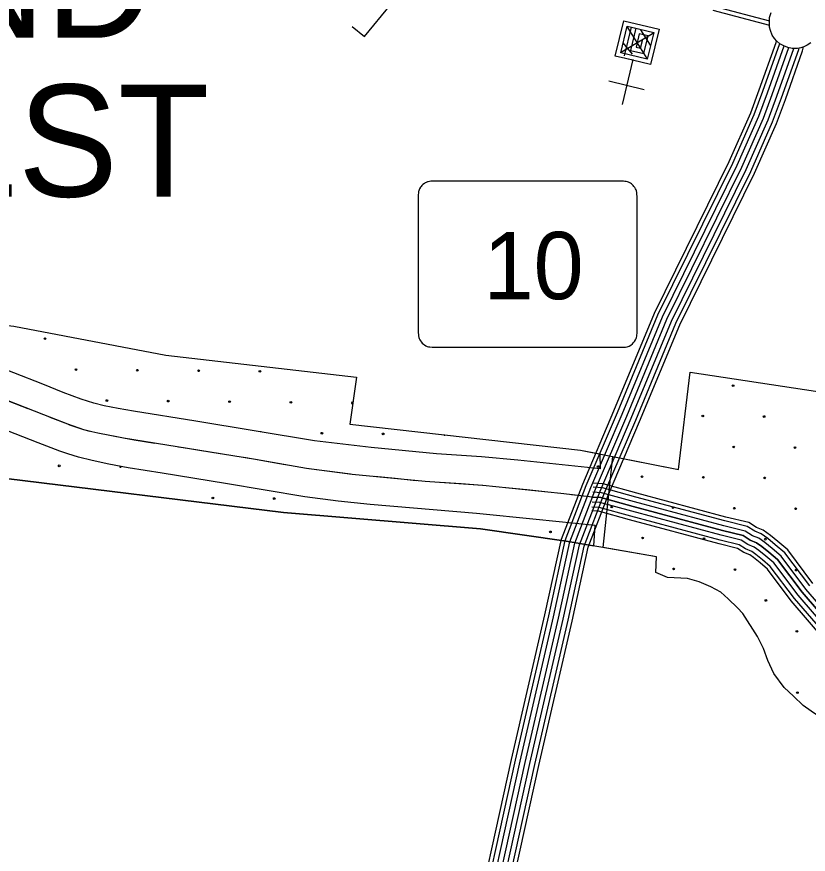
# Model space of a CAD drawing. Extents: x 1788175 to 1969470, y 584502 to 738744.
# Drawn here: x 1865687 to 1870651, y 638754 to 644009 of the extents above; entities that cross this region are included whole.
import ezdxf

# ---------------------------------------------------------------- set-up
doc = ezdxf.new("R2010")
doc.units = 0
for name, color, linetype in [('DESIGN - EROSION CONTROL - Devices', 7, 'Continuous'), ('DESIGN - ROW - Slope Lines', 7, 'Continuous'), ('DESIGN - SCRATCH - User 1', 7, 'Continuous'), ('DESIGN - SHEET - Corner Text', 7, 'Continuous'), ('DESIGN - UTILITIES - Cable (Underground) with Text', 7, 'Continuous'), ('SURVEY - CENTERLINE - Preliminary Text', 7, 'Continuous'), ('SURVEY - CONTOURS - Index with Text', 7, 'Continuous'), ('SURVEY - CONTROL with Text', 7, 'Continuous'), ('SURVEY - DRAINAGE - Bridges', 7, 'Continuous'), ('SURVEY - VEGETATION - Features with Text', 7, 'Continuous')]:
    doc.layers.add(name, color=color, linetype=linetype)

msp = doc.modelspace()

# ---------------------------------------------------------------- linework, layer by layer
at = {"layer": 'DESIGN - EROSION CONTROL - Devices'}
for centre in [(1865864.5, 641989.3), (1866058.6, 641795.2), (1866443.2, 641791.5), (1866827.8, 641787.7), (1867212.3, 641784), (1870179.8, 641694.4), (1866252.8, 641601.1), (1866637.3, 641597.3), (1867021.9, 641593.6), (1867406.4, 641589.9), (1869989.4, 641504), (1870373.9, 641500.3), (1867600.6, 641395.7), (1867985.1, 641392), (1870183.5, 641309.8), (1870568.1, 641306.1), (1865953.9, 641191.3), (1869332.9, 641186.6), (1869608.5, 641123.2), (1869993.1, 641119.4), (1870377.6, 641115.7), (1866917.1, 640989.7), (1867301.7, 640985.9), (1869418.1, 640932.8), (1869802.7, 640929), (1870187.2, 640925.3), (1870571.8, 640921.6), (1869034, 640776.8), (1869612.3, 640738.6), (1869996.8, 640734.9), (1870381.4, 640731.1), (1869806.4, 640544.5), (1870191, 640540.7), (1870575.5, 640537), (1870385.1, 640346.6), (1870579.3, 640152.4), (1870583, 639767.9)]:
    msp.add_circle(centre, 5.28, dxfattribs=at)
for centre, start, end in [((1867791, 641586.1), 39.6571, 304.0813), ((1867216, 641399.4), 54.5659, 106.4238), ((1868369.7, 641388.2), 205.4891, 321.6735), ((1866338.4, 641187.5), 158.2531, 0.1619)]:
    msp.add_arc(centre, 5.28, start, end, dxfattribs=at)
at = {"layer": 'DESIGN - ROW - Slope Lines'}
msp.add_line((1868204.6, 642876.3), (1868204.6, 642044.5), dxfattribs=at)
for points in [[(1869577.4, 642865.8), (1869577.3, 642873.6), (1869577.2, 642881.6), (1869576.1, 642896.3), (1869574.8, 642906.7), (1869573, 642917.5), (1869570.9, 642923.5), (1869567.8, 642930.1), (1869563.4, 642937.6), (1869558, 642945), (1869553.2, 642950.4), (1869547.4, 642956), (1869542.7, 642959.8), (1869536.2, 642964.3), (1869531.3, 642967.2), (1869522.9, 642971.2), (1869516.8, 642973.4), (1869509.6, 642974.8), (1869500.3, 642976.2), (1869492.2, 642977), (1869483.6, 642977.5), (1869471.2, 642977.7), (1869461.8, 642977), (1868304.5, 642977.7), (1868295.1, 642977.7), (1868284.9, 642977), (1868275.7, 642975.9), (1868266.7, 642974.2), (1868262.4, 642972.9), (1868255.1, 642969.8), (1868248.7, 642966.4), (1868243.5, 642963.2), (1868234.5, 642956.4), (1868228.5, 642950.6), (1868223.3, 642944.7), (1868219.4, 642939.4), (1868213.7, 642929.8), (1868210.3, 642922.4), (1868208.4, 642917.3), (1868207.7, 642913.5), (1868207.1, 642910.2), (1868206.3, 642902.9), (1868205.2, 642893.6), (1868204.7, 642885.7), (1868204.6, 642879), (1868204.6, 642861.1)], [(1869467.5, 641935.2), (1869488.2, 641935.5), (1869505.2, 641935.7), (1869515.5, 641938.2), (1869527.7, 641943), (1869538.9, 641949.4), (1869547.8, 641956.2), (1869555.9, 641964.3), (1869562.1, 641972.2), (1869568.1, 641982), (1869571.7, 641989.7), (1869574.3, 641996.8), (1869575.9, 642004.3), (1869576.7, 642012.6), (1869577, 642022.6), (1869577.4, 642045.9), (1869577.4, 642865.8)], [(1868204.6, 642044.5), (1868204.7, 642035.5), (1868205.2, 642025.4), (1868206, 642016), (1868207.1, 642006.7), (1868208.5, 641997.5), (1868211.3, 641989.8), (1868214.7, 641982.6), (1868219.2, 641975.2), (1868224.6, 641967.9), (1868230.2, 641961.7), (1868237.5, 641955.1), (1868244.5, 641949.9), (1868252.4, 641945.1), (1868261.1, 641941.1), (1868270, 641938), (1868277.2, 641937.1), (1868292.2, 641935.9), (1868311, 641935.2), (1869467.5, 641935.2)]]:
    msp.add_lwpolyline(points, dxfattribs=at)
at = {"layer": 'DESIGN - SCRATCH - User 1'}
msp.add_line((1869364.7, 640679.1), (1869424.8, 641249.8), dxfattribs=at)
for points in [[(1858860.4, 642574.7), (1858948.5, 643124.4), (1861186.6, 642868.1), (1861367.5, 643750.5), (1861849.1, 643760.2), (1861814.7, 643366), (1862813.7, 643195.3), (1862705.6, 641993.2), (1863747.9, 641904.4), (1863773.6, 642104.1), (1864163.3, 642141.8), (1864411.1, 642129.7), (1864507, 642115.6), (1864688.8, 642067.5), (1864776.7, 642045.4), (1864986.5, 642027.2), (1865252.4, 642095.1), (1865418.2, 642095), (1865670, 642066.8), (1866623, 641886.1), (1867817.6, 641747.5), (1867775.5, 641452.3), (1869221.6, 641289.6), (1869343, 641265.8)], [(1869346.7, 641173), (1868830, 641226.2), (1868602.4, 641248.8), (1868319.5, 641265.6), (1867910.6, 641306), (1867554, 641347.7), (1866811, 641472.1), (1866419.7, 641533.6), (1866323, 641551.6), (1866235.5, 641567.8), (1866171.5, 641584.4), (1866092.2, 641609.6), (1865978.5, 641651.5), (1865850.5, 641704.5), (1865484.8, 641846.6)], [(1869424.8, 641249.8), (1869836.2, 641169.1), (1869910.3, 641779.9), (1873261, 641271.5), (1873043.4, 639822.9), (1873149.3, 639812.8), (1872788.4, 638813.2)], [(1869315.1, 640816.7), (1868944.4, 640854.8), (1868569.9, 640891.2), (1867904.4, 640948.7), (1867701.9, 640969.9), (1867494.3, 640997), (1866997.2, 641081.3), (1866598.3, 641144.3), (1866385.3, 641179.6), (1866265.1, 641202.5), (1866160.5, 641225.5), (1866075.4, 641246), (1866006.9, 641266.9), (1865957.3, 641283.5), (1865820.7, 641336.2), (1865494.4, 641462.3)], [(1869343, 641265.8), (1869346.7, 641173)], [(1863814, 637609.9), (1863968.9, 638406), (1864939.9, 638255.3), (1864857.2, 637555), (1865029, 637538.9), (1865517.4, 641124.7), (1867359.6, 640898.4), (1868595.3, 640795)], [(1868595.3, 640795), (1869133.5, 640719.3), (1869305.4, 640689.4)], [(1869305.4, 640689.4), (1869315.1, 640816.7)], [(1871145.6, 639463.6), (1870930.7, 639533.5), (1870798.8, 639579.6), (1870726.9, 639611.7), (1870669, 639651.7), (1870619.1, 639687.8), (1870559.2, 639745.9), (1870499.3, 639799.9), (1870435.5, 639888), (1870397.6, 639970.1), (1870369.7, 640046.1), (1870331.9, 640120.2), (1870240.1, 640264.3), (1870206.2, 640300.4), (1870148.3, 640356.5), (1870102.4, 640398.5), (1870040.5, 640432.6), (1869966.6, 640462.6), (1869894.6, 640484.7), (1869768.8, 640490.8), (1869694.9, 640522.8), (1869699, 640620.9), (1869364.7, 640679.1)]]:
    msp.add_lwpolyline(points, dxfattribs=at)
at = {"layer": 'DESIGN - SHEET - Corner Text'}
for points in [[(1869297.5, 640994.8), (1869100, 641018), (1868610.4, 641068.4), (1868248.8, 641092.6), (1867791.2, 641137), (1867503.4, 641175.2), (1867183.8, 641231.4), (1866758.2, 641299.7), (1866356.6, 641364), (1866194.8, 641396.1), (1866158.8, 641404.2), (1866108.9, 641418.2), (1866007, 641452.3), (1865857.2, 641510.4), (1865623.5, 641602.6)], [(1865758.3, 641549.4), (1865635.5, 641597.9)], [(1866021.2, 641447.5), (1866007, 641452.3), (1865897.9, 641494.6)], [(1866146.9, 641407.5), (1866108.9, 641418.2), (1866021.2, 641447.5)], [(1866423.6, 641353.3), (1866356.6, 641364), (1866293.7, 641376.5)], [(1866553.9, 641332.4), (1866423.6, 641353.3)], [(1866832.4, 641287.8), (1866758.2, 641299.7), (1866702, 641308.7)], [(1866962.7, 641266.9), (1866832.4, 641287.8)], [(1867241, 641221.3), (1867183.8, 641231.4), (1867110.8, 641243.1)], [(1867371, 641198.5), (1867241, 641221.3)], [(1867649.7, 641155.7), (1867518.8, 641173.1)], [(1867780.5, 641138.4), (1867649.7, 641155.7)], [(1868061.2, 641110.8), (1867929.8, 641123.5)], [(1868192.5, 641098.1), (1868061.2, 641110.8)], [(1868473.8, 641077.5), (1868342.1, 641086.4)], [(1868605.5, 641068.7), (1868473.8, 641077.5)], [(1868886, 641040), (1868754.7, 641053.6)], [(1869017.3, 641026.5), (1868886, 641040)], [(1869297.5, 640994.8), (1869166.4, 641010.2)]]:
    msp.add_lwpolyline(points, dxfattribs=at)
at = {"layer": 'DESIGN - UTILITIES - Cable (Underground) with Text'}
for p, q in [((1867868.8, 643884.7), (1868034.1, 644086.5)), ((1867791.7, 643947.9), (1867868.3, 643885.1)), ((1869400.5, 643607.1), (1869622.1, 643553.3))]:
    msp.add_line(p, q, dxfattribs=at)
for points in [[(1869550, 643731), (1869551.2, 643735.9), (1869440.4, 643762.8), (1869494.1, 643984.5), (1869715.8, 643930.7), (1869662, 643709), (1869495.8, 643749.4), (1869496.7, 643753.3)], [(1869499.1, 643763.2), (1869542.8, 643943.3), (1869681.4, 643909.7), (1869641, 643743.4), (1869474.8, 643783.8), (1869515.1, 643950.1), (1869570.6, 643936.6), (1869536.9, 643798), (1869620.1, 643777.9), (1869646.9, 643888.7), (1869591.5, 643902.1), (1869571.3, 643819), (1869599.1, 643812.3), (1869612.5, 643867.7)], [(1869640.9, 643746.4), (1869515.8, 643947.8)], [(1869661.5, 643831.4), (1869600.8, 643927.2)], [(1869473, 643784.2), (1869683.6, 643910.1)], [(1869548.8, 643774.8), (1869491, 643845.8)], [(1869486.4, 643458.8), (1869552.5, 643741.6)]]:
    msp.add_lwpolyline(points, dxfattribs=at)
at = {"layer": 'SURVEY - CENTERLINE - Preliminary Text'}
for points in [[(1868142.3, 636198.6), (1868254.7, 636840), (1868369.2, 637386.2), (1868521, 638123.1), (1868790.8, 639349.5), (1868999.8, 640255.3), (1869102.7, 640730.3), (1869236.2, 641076.9), (1869432.1, 641536.2), (1869685.6, 642148.3), (1870155.1, 643101.3), (1870289.7, 643406.1), (1870343.6, 643550.5), (1870448.6, 643847.8), (1870451.5, 643858.4)], [(1868168.5, 636205), (1868279, 636835.4), (1868393.4, 637381.2), (1868545.2, 638118), (1868814.9, 639344), (1869023.9, 640249.9), (1869126.5, 640723.2), (1869259.1, 641067.6), (1869454.9, 641526.7), (1869708.1, 642138.1), (1870177.5, 643090.8), (1870312.6, 643396.8), (1870366.9, 643542.1), (1870472.2, 643840.5), (1870472.3, 643841)], [(1868200.3, 636206.8), (1868309.4, 636829.5), (1868423.8, 637374.8), (1868575.5, 638111.5), (1868845.1, 639337.2), (1869054.1, 640243.2), (1869156.2, 640714.3), (1869287.9, 641056), (1869483.5, 641514.6), (1869736.4, 642125.3), (1870205.6, 643077.7), (1870341.3, 643385.1), (1870396, 643531.5), (1870499.9, 643825.8)], [(1868311.8, 636155.4), (1868426, 636807.1), (1868540, 637350.7), (1868691.6, 638086.8), (1868960.9, 639311.1), (1869170, 640217.3), (1869270.3, 640680.2), (1869397.9, 641011.3), (1869592.9, 641468.6), (1869844.6, 642076.3), (1870313.2, 643027.5), (1870451.3, 643340.3), (1870507.6, 643491), (1870615.2, 643795.9), (1870621.7, 643819.8)], [(1868231, 636202.5), (1868339.9, 636823.7), (1868454.1, 637368.5), (1868605.9, 638105), (1868875.4, 639330.4), (1869084.4, 640236.4), (1869186, 640705.4), (1869316.6, 641044.3), (1869512.1, 641502.6), (1869764.6, 642112.5), (1870233.7, 643064.6), (1870370, 643373.4), (1870425.1, 643520.9), (1870529.1, 643815.5)], [(1868260.6, 636191.5), (1868370.3, 636817.8), (1868484.5, 637362.2), (1868636.2, 638098.6), (1868905.6, 639323.6), (1869114.6, 640229.6), (1869215.8, 640696.5), (1869345.3, 641032.6), (1869540.6, 641490.6), (1869792.9, 642099.7), (1870261.8, 643051.5), (1870398.8, 643361.7), (1870454.3, 643510.4), (1870560.4, 643810.9)], [(1868289.2, 636175.4), (1868400.8, 636811.9), (1868514.8, 637355.9), (1868666.5, 638092.1), (1868935.9, 639316.8), (1869144.9, 640222.9), (1869245.6, 640687.6), (1869374.1, 641021), (1869569.2, 641478.6), (1869821.1, 642086.9), (1870289.9, 643038.3), (1870427.5, 643350), (1870483.4, 643499.8), (1870590.7, 643803.5), (1870593.1, 643812.6)]]:
    msp.add_lwpolyline(points, dxfattribs=at)
at = {"layer": 'SURVEY - CONTOURS - Index with Text'}
for points in [[(1870660.3, 640437.7), (1870503.8, 640645.7), (1870444.3, 640696.5), (1870398.2, 640734.4), (1870356.5, 640763.9), (1870315.1, 640780.5), (1870267.5, 640810.9), (1870128.4, 640845.3), (1869569.8, 640995.5), (1869359.8, 641053.4), (1869301, 641056.7)], [(1870680.4, 640453.8), (1870522.7, 640663.4), (1870460.8, 640716.3), (1870413.8, 640754.8), (1870368.9, 640786.6), (1870327, 640803.5), (1870277.8, 640834.9), (1870134.8, 640870.2), (1869576.6, 641020.3), (1869364, 641078.9), (1869302.4, 641082.4)], [(1869297.5, 640994.8), (1869349.7, 640991.9), (1869553.5, 640935.7), (1870112.9, 640785.3), (1870242.7, 640753.2), (1870286.7, 640725.1), (1870326.6, 640709.1), (1870360.6, 640685.1), (1870404.5, 640649), (1870458.4, 640603), (1870612, 640398.7), (1870829.5, 640146.5)], [(1870829.5, 640146.5), (1870612, 640398.7), (1870458.4, 640603), (1870404.5, 640649), (1870360.6, 640685.1), (1870326.6, 640709.1), (1870286.7, 640725.1), (1870242.7, 640753.2), (1870112.9, 640785.3), (1869553.5, 640935.7), (1869349.7, 640991.9), (1869297.5, 640994.8)], [(1870853.7, 640165.9), (1870636.2, 640418.2), (1870481.1, 640624.3), (1870424.4, 640672.8), (1870379.4, 640709.7), (1870341.6, 640736.5), (1870300.9, 640752.8), (1870255.1, 640782), (1870120.6, 640815.3), (1869561.7, 640965.6), (1869354.8, 641022.6), (1869299.3, 641025.7)], [(1870781.2, 640107.6), (1870563.7, 640359.8), (1870412.9, 640560.2), (1870364.7, 640601.5), (1870322.9, 640635.7), (1870296.7, 640654.3), (1870258.2, 640669.8), (1870218, 640695.4), (1870097.4, 640725.2), (1869537.2, 640875.9), (1869339.7, 640930.3), (1869294.1, 640932.9)], [(1870805.3, 640127), (1870587.9, 640379.3), (1870435.7, 640581.6), (1870384.6, 640625.2), (1870341.7, 640660.4), (1870311.7, 640681.7), (1870272.4, 640697.4), (1870230.4, 640724.3), (1870105.1, 640755.3), (1869545.4, 640905.8), (1869344.7, 640961.1), (1869295.8, 640963.8)], [(1870761.9, 640092.1), (1870544.5, 640344.3), (1870394.8, 640543.2), (1870348.8, 640582.5), (1870307.9, 640616.1), (1870284.8, 640632.4), (1870246.8, 640647.7), (1870208.1, 640672.4), (1870091.2, 640701.3), (1869530.7, 640852), (1869335.6, 640905.8), (1869292.7, 640908.2)]]:
    msp.add_lwpolyline(points, dxfattribs=at)
at = {"layer": 'SURVEY - CONTROL with Text'}
for points in [[(1870051.8, 644051), (1870407.3, 643956.7)], [(1870059.2, 644075.6), (1870407.3, 643983.3)]]:
    msp.add_lwpolyline(points, dxfattribs=at)
at = {"layer": 'SURVEY - DRAINAGE - Bridges'}
for points in [[(1865670, 642066.8), (1866623, 641886.1), (1867817.6, 641747.5), (1867775.5, 641452.3), (1869221.6, 641289.6), (1869836.2, 641169.1), (1869910.3, 641779.9), (1873261, 641271.5), (1873043.4, 639822.9), (1873149.3, 639812.8), (1872788.5, 638813.2)], [(1868595.3, 640795), (1867359.6, 640898.4), (1865517.4, 641124.7), (1865029, 637538.9), (1864857.2, 637555), (1864939.9, 638255.3), (1863968.9, 638406), (1863814.1, 637616.7)], [(1870669, 639651.7), (1870619.1, 639687.8), (1870559.2, 639745.9), (1870499.3, 639799.9), (1870435.5, 639888), (1870397.6, 639970.1), (1870369.7, 640046.1), (1870331.9, 640120.2), (1870240.1, 640264.3), (1870206.2, 640300.4), (1870148.3, 640356.5), (1870102.4, 640398.5), (1870040.5, 640432.6), (1869966.6, 640462.6), (1869894.6, 640484.7), (1869768.8, 640490.8), (1869694.9, 640522.8), (1869699, 640620.9), (1869133.5, 640719.3), (1868595.3, 640795)]]:
    msp.add_lwpolyline(points, dxfattribs=at)
at = {"layer": 'SURVEY - VEGETATION - Features with Text'}
msp.add_lwpolyline([(1870666.1, 643845.1), (1870644.1, 643830.2), (1870624, 643820.4), (1870604.4, 643814.7), (1870583.2, 643810.8), (1870550.6, 643811), (1870522.1, 643817), (1870496.9, 643827), (1870473.2, 643840.3), (1870453.5, 643856.3), (1870438.2, 643872.4), (1870425.4, 643893), (1870414, 643923.4), (1870407.4, 643944.9), (1870407, 643978.2), (1870408.6, 644004.6), (1870419.1, 644035.7)], dxfattribs=at)

# ---------------------------------------------------------------- texts
at = {"layer": 'DESIGN - ROW - Slope Lines'}
msp.add_text('10', height=422.4, dxfattribs=at).set_placement((1868614.2, 642236.9))
at = {"layer": 'SURVEY - DRAINAGE - Bridges'}
for s, height, p in [('STATE PARK AND', 702.999, (1858449.4, 643877)), ('FOREST', 703, (1863083.5, 642880.6))]:
    msp.add_text(s, height=height, dxfattribs=at).set_placement(p)

doc.saveas('drawing.dxf')
